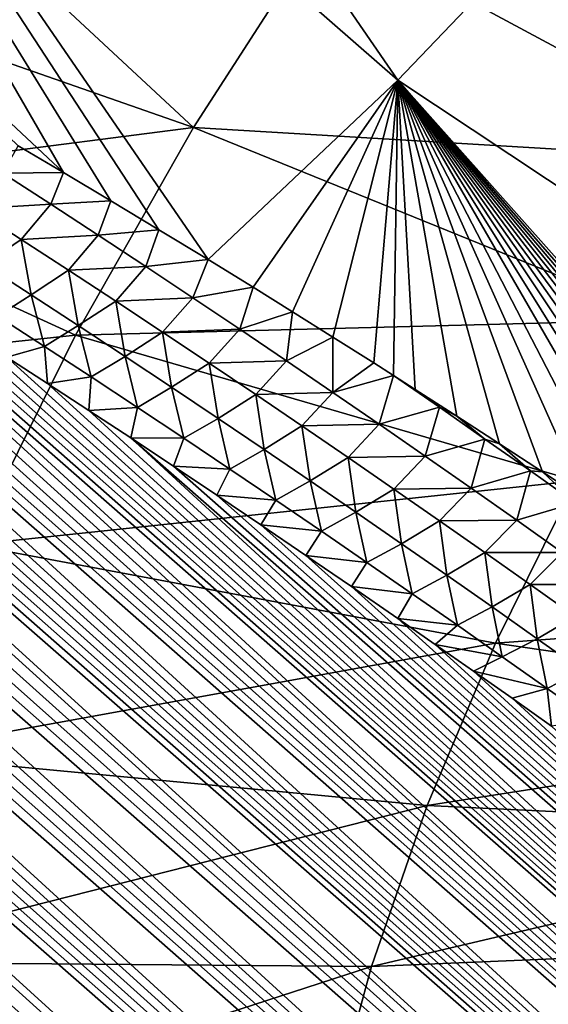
# Model space of a CAD drawing. Header units: metres. Extents: x -82 to 82, y -464 to 32.
# Tile 327 of 409: x 54.08 to 57.38, y -45.39 to -39.23. Entities that reach past the tile are written whole.
import ezdxf

# ---------------------------------------------------------------- set-up
doc = ezdxf.new("R2010")
doc.units = ezdxf.units.M
doc.layers.add('solid_K244121000C07', color=7, linetype='CONTINUOUS')

msp = doc.modelspace()

# ---------------------------------------------------------------- linework, layer by layer
at = {"layer": 'solid_K244121000C07'}
for points in [[(77.496902, -39.839958, 52.919708), (55.563202, -21.699606, 34.436825), (55.77335, -21.616468, 34.591949)], [(77.769875, -39.218842, 53.081612), (77.496902, -39.839958, 52.919708), (55.77335, -21.616468, 34.591949)], [(77.496902, -39.839958, 52.919708), (55.375858, -21.789845, 34.297043), (55.563202, -21.699606, 34.436825)], [(77.496902, -39.839958, 52.919708), (55.208866, -21.885592, 34.170925), (55.375858, -21.789845, 34.297043)], [(77.225311, -40.44838, 52.723934), (55.060551, -21.986059, 34.057426), (55.208866, -21.885592, 34.170925)], [(77.496902, -39.839958, 52.919708), (77.225311, -40.44838, 52.723934), (55.208866, -21.885592, 34.170925)], [(77.225311, -40.44838, 52.723934), (54.929153, -22.090458, 33.955402), (55.060551, -21.986059, 34.057426)], [(77.225311, -40.44838, 52.723934), (54.812069, -22.198591, 33.862988), (54.929153, -22.090458, 33.955402)], [(77.225311, -40.44838, 52.723934), (54.707859, -22.31039, 33.779209), (54.812069, -22.198591, 33.862988)], [(76.955254, -41.043869, 52.494564), (54.615234, -22.425831, 33.703167), (54.707859, -22.31039, 33.779209)], [(77.225311, -40.44838, 52.723934), (76.955254, -41.043869, 52.494564), (54.707859, -22.31039, 33.779209)], [(76.955254, -41.043869, 52.494564), (54.532814, -22.545225, 33.633846), (54.615234, -22.425831, 33.703167)], [(76.955254, -41.043869, 52.494564), (54.459717, -22.669264, 33.57058), (54.532814, -22.545225, 33.633846)], [(76.955254, -41.043869, 52.494564), (54.395309, -22.798464, 33.512875), (54.459717, -22.669264, 33.57058)], [(76.955254, -41.043869, 52.494564), (54.338936, -22.933434, 33.460182), (54.395309, -22.798464, 33.512875)], [(76.68689, -41.626152, 52.23177), (54.290497, -23.075197, 33.412361), (54.338936, -22.933434, 33.460182)], [(76.955254, -41.043869, 52.494564), (76.68689, -41.626152, 52.23177), (54.338936, -22.933434, 33.460182)], [(76.68689, -41.626152, 52.23177), (54.249958, -23.224707, 33.369301), (54.290497, -23.075197, 33.412361)], [(76.68689, -41.626152, 52.23177), (54.217308, -23.383247, 33.330837), (54.249958, -23.224707, 33.369301)], [(76.68689, -41.626152, 52.23177), (54.193008, -23.552505, 33.297157), (54.217308, -23.383247, 33.330837)], [(76.420334, -42.194901, 51.935631), (54.177727, -23.733854, 33.268585), (54.193008, -23.552505, 33.297157)], [(76.68689, -41.626152, 52.23177), (76.420334, -42.194901, 51.935631), (54.193008, -23.552505, 33.297157)], [(76.420334, -42.194901, 51.935631), (54.172249, -23.928789, 33.245506), (54.177727, -23.733854, 33.268585)], [(76.420334, -42.194901, 51.935631), (54.178005, -24.140087, 33.228706), (54.172249, -23.928789, 33.245506)], [(76.420334, -42.194901, 51.935631), (54.19643, -24.369251, 33.219032), (54.178005, -24.140087, 33.228706)], [(76.155716, -42.749752, 51.606133), (54.228928, -24.617674, 33.217281), (54.19643, -24.369251, 33.219032)], [(76.420334, -42.194901, 51.935631), (76.155716, -42.749752, 51.606133), (54.19643, -24.369251, 33.219032)], [(76.155716, -42.749752, 51.606133), (54.277794, -24.887266, 33.224991), (54.228928, -24.617674, 33.217281)], [(76.155716, -42.749752, 51.606133), (54.344845, -25.179045, 33.243347), (54.277794, -24.887266, 33.224991)], [(75.893082, -43.290283, 51.243107), (54.431683, -25.493837, 33.27335), (54.344845, -25.179045, 33.243347)], [(76.155716, -42.749752, 51.606133), (75.893082, -43.290283, 51.243107), (54.344845, -25.179045, 33.243347)], [(75.893082, -43.290283, 51.243107), (54.540474, -25.832607, 33.316551), (54.431683, -25.493837, 33.27335)], [(75.893082, -43.290283, 51.243107), (54.603817, -26.011362, 33.343613), (54.540474, -25.832607, 33.316551)], [(75.893082, -43.290283, 51.243107), (54.673233, -26.196379, 33.374352), (54.603817, -26.011362, 33.343613)], [(75.63253, -43.815937, 50.846352), (54.748951, -26.387796, 33.408916), (54.673233, -26.196379, 33.374352)], [(75.893082, -43.290283, 51.243107), (75.63253, -43.815937, 50.846352), (54.673233, -26.196379, 33.374352)], [(75.63253, -43.815937, 50.846352), (54.831688, -26.586067, 33.447887), (54.748951, -26.387796, 33.408916)], [(75.63253, -43.815937, 50.846352), (54.921238, -26.791021, 33.491043), (54.831688, -26.586067, 33.447887)], [(75.63253, -43.815937, 50.846352), (55.017956, -27.002884, 33.538647), (54.921238, -26.791021, 33.491043)], [(75.63253, -43.815937, 50.846352), (55.122536, -27.222128, 33.591248), (55.017956, -27.002884, 33.538647)], [(75.63253, -43.815937, 50.846352), (55.234684, -27.448511, 33.648548), (55.122536, -27.222128, 33.591248)], [(75.374138, -44.326073, 50.415592), (55.354923, -27.682375, 33.71096), (55.234684, -27.448511, 33.648548)], [(75.63253, -43.815937, 50.846352), (75.374138, -44.326073, 50.415592), (55.234684, -27.448511, 33.648548)], [(75.374138, -44.326073, 50.415592), (55.483955, -27.924187, 33.779049), (55.354923, -27.682375, 33.71096)], [(75.374138, -44.326073, 50.415592), (55.621407, -28.173651, 33.852444), (55.483955, -27.924187, 33.779049)], [(75.374138, -44.326073, 50.415592), (55.76799, -28.431238, 33.931725), (55.621407, -28.173651, 33.852444)], [(75.374138, -44.326073, 50.415592), (55.924381, -28.697403, 34.017433), (55.76799, -28.431238, 33.931725)], [(75.117981, -44.819965, 49.950474), (56.090172, -28.971819, 34.109173), (55.924381, -28.697403, 34.017433)], [(75.374138, -44.326073, 50.415592), (75.117981, -44.819965, 49.950474), (55.924381, -28.697403, 34.017433)], [(75.117981, -44.819965, 49.950474), (56.266266, -29.255098, 34.207695), (56.090172, -28.971819, 34.109173)], [(75.117981, -44.819965, 49.950474), (56.45327, -29.547647, 34.313488), (56.266266, -29.255098, 34.207695)], [(75.117981, -44.819965, 49.950474), (56.583717, -29.747612, 34.387787), (56.45327, -29.547647, 34.313488)], [(75.117981, -44.819965, 49.950474), (56.719151, -29.951763, 34.465408), (56.583717, -29.747612, 34.387787)], [(74.864128, -45.296799, 49.450588), (56.85994, -30.160349, 34.546673), (56.719151, -29.951763, 34.465408)], [(75.117981, -44.819965, 49.950474), (74.864128, -45.296799, 49.450588), (56.719151, -29.951763, 34.465408)], [(74.864128, -45.296799, 49.450588), (57.006207, -30.373449, 34.631668), (56.85994, -30.160349, 34.546673)], [(74.864128, -45.296799, 49.450588), (57.157547, -30.590773, 34.720032), (57.006207, -30.373449, 34.631668)], [(74.864128, -45.296799, 49.450588), (57.314312, -30.812551, 34.812065), (57.157547, -30.590773, 34.720032)], [(74.864128, -45.296799, 49.450588), (57.476933, -31.039059, 34.90815), (57.314312, -30.812551, 34.812065)], [(56.440567, -39.605953, 36.248772), (51.544292, -35.32766, 33.731552), (52.680443, -34.142658, 33.576401)], [(57.57822, -38.415386, 36.097084), (56.440567, -39.605953, 36.248772), (52.680443, -34.142658, 33.576401)], [(54.349991, -40.184727, 36.110245), (50.363903, -36.448875, 33.993652), (51.544292, -35.32766, 33.731552)], [(54.646175, -40.361225, 36.23402), (54.349991, -40.184727, 36.110245), (51.544292, -35.32766, 33.731552)], [(54.947411, -40.542526, 36.362164), (54.646175, -40.361225, 36.23402), (51.544292, -35.32766, 33.731552)], [(55.254032, -40.729092, 36.495014), (54.947411, -40.542526, 36.362164), (51.544292, -35.32766, 33.731552)], [(56.440567, -39.605953, 36.248772), (55.254032, -40.729092, 36.495014), (51.544292, -35.32766, 33.731552)], [(54.349991, -40.184727, 36.110245), (54.066273, -40.017742, 35.993946), (50.363903, -36.448875, 33.993652)], [(63.850719, -55.649227, 53.401787), (42.280308, -36.561039, 34.383884), (42.455307, -36.533043, 34.337898)], [(63.850719, -55.649227, 53.401787), (42.455307, -36.533043, 34.337898), (42.645332, -36.512939, 34.296734)], [(63.850719, -55.649227, 53.401787), (42.645332, -36.512939, 34.296734), (42.852737, -36.501934, 34.261204)], [(64.366173, -55.363647, 53.034454), (42.852737, -36.501934, 34.261204), (43.079639, -36.501286, 34.232128)], [(64.366173, -55.363647, 53.034454), (63.850719, -55.649227, 53.401787), (42.852737, -36.501934, 34.261204)], [(64.366173, -55.363647, 53.034454), (43.079639, -36.501286, 34.232128), (43.327946, -36.512222, 34.210274)], [(64.366173, -55.363647, 53.034454), (43.327946, -36.512222, 34.210274), (43.600124, -36.53669, 34.197086)], [(64.86528, -55.084152, 52.635406), (43.600124, -36.53669, 34.197086), (43.897213, -36.576435, 34.193977)], [(64.86528, -55.084152, 52.635406), (64.366173, -55.363647, 53.034454), (43.600124, -36.53669, 34.197086)], [(63.31929, -55.940742, 53.737377), (41.96825, -36.638863, 34.489811), (42.118504, -36.596447, 34.434566)], [(63.850719, -55.649227, 53.401787), (42.118504, -36.596447, 34.434566), (42.280308, -36.561039, 34.383884)], [(63.850719, -55.649227, 53.401787), (63.31929, -55.940742, 53.737377), (42.118504, -36.596447, 34.434566)], [(64.86528, -55.084152, 52.635406), (43.897213, -36.576435, 34.193977), (44.220078, -36.632912, 34.202053)], [(63.31929, -55.940742, 53.737377), (41.827759, -36.687881, 34.549438), (41.96825, -36.638863, 34.489811)], [(64.86528, -55.084152, 52.635406), (44.220078, -36.632912, 34.202053), (44.569599, -36.707863, 34.22279)], [(63.31929, -55.940742, 53.737377), (41.69603, -36.743553, 34.613644), (41.827759, -36.687881, 34.549438)], [(64.86528, -55.084152, 52.635406), (44.569599, -36.707863, 34.22279), (44.754951, -36.752953, 34.238487)], [(63.31929, -55.940742, 53.737377), (41.572231, -36.805988, 34.68264), (41.69603, -36.743553, 34.613644)], [(65.347588, -54.81086, 52.204536), (44.754951, -36.752953, 34.238487), (44.94743, -36.803261, 34.257816)], [(65.347588, -54.81086, 52.204536), (64.86528, -55.084152, 52.635406), (44.754951, -36.752953, 34.238487)], [(62.772209, -56.238029, 54.041111), (41.455303, -36.875561, 34.75687), (41.572231, -36.805988, 34.68264)], [(63.31929, -55.940742, 53.737377), (62.772209, -56.238029, 54.041111), (41.572231, -36.805988, 34.68264)], [(65.347588, -54.81086, 52.204536), (44.94743, -36.803261, 34.257816), (45.147186, -36.858959, 34.280903)], [(62.772209, -56.238029, 54.041111), (41.344543, -36.952797, 34.836861), (41.455303, -36.875561, 34.75687)], [(65.347588, -54.81086, 52.204536), (45.147186, -36.858959, 34.280903), (45.354771, -36.920635, 34.308311)], [(62.772209, -56.238029, 54.041111), (41.239628, -37.038258, 34.923141), (41.344543, -36.952797, 34.836861)], [(65.347588, -54.81086, 52.204536), (45.354771, -36.920635, 34.308311), (45.569981, -36.988129, 34.339809)], [(65.347588, -54.81086, 52.204536), (45.569981, -36.988129, 34.339809), (45.793087, -37.061756, 34.375687)], [(62.772209, -56.238029, 54.041111), (41.140354, -37.132702, 35.016384), (41.239628, -37.038258, 34.923141)], [(65.347588, -54.81086, 52.204536), (45.793087, -37.061756, 34.375687), (46.024654, -37.142128, 34.416527)], [(62.772209, -56.238029, 54.041111), (41.046333, -37.237701, 35.118011), (41.140354, -37.132702, 35.016384)], [(65.812553, -54.543926, 51.741692), (46.024654, -37.142128, 34.416527), (46.264385, -37.229, 34.462032)], [(65.812553, -54.543926, 51.741692), (65.347588, -54.81086, 52.204536), (46.024654, -37.142128, 34.416527)], [(62.209717, -56.540936, 54.312782), (40.957706, -37.354443, 35.229008), (41.046333, -37.237701, 35.118011)], [(62.772209, -56.238029, 54.041111), (62.209717, -56.540936, 54.312782), (41.046333, -37.237701, 35.118011)], [(65.812553, -54.543926, 51.741692), (46.264385, -37.229, 34.462032), (46.512711, -37.322826, 34.512615)], [(65.812553, -54.543926, 51.741692), (46.512711, -37.322826, 34.512615), (46.770218, -37.42421, 34.568848)], [(62.209717, -56.540936, 54.312782), (40.874691, -37.484219, 35.350403), (40.957706, -37.354443, 35.229008)], [(65.812553, -54.543926, 51.741692), (46.770218, -37.42421, 34.568848), (47.036541, -37.532841, 34.630371)], [(62.209717, -56.540936, 54.312782), (40.798138, -37.629288, 35.484123), (40.874691, -37.484219, 35.350403)], [(65.812553, -54.543926, 51.741692), (47.036541, -37.532841, 34.630371), (47.312267, -37.64933, 34.697758)], [(62.209717, -56.540936, 54.312782), (40.728973, -37.791538, 35.631664), (40.798138, -37.629288, 35.484123)], [(66.259499, -54.283512, 51.24667), (47.312267, -37.64933, 34.697758), (47.59795, -37.774258, 34.771564)], [(66.259499, -54.283512, 51.24667), (65.812553, -54.543926, 51.741692), (47.312267, -37.64933, 34.697758)], [(61.631996, -56.849319, 54.552105), (40.66814, -37.972694, 35.794323), (40.728973, -37.791538, 35.631664)], [(62.209717, -56.540936, 54.312782), (61.631996, -56.849319, 54.552105), (40.728973, -37.791538, 35.631664)], [(66.259499, -54.283512, 51.24667), (47.59795, -37.774258, 34.771564), (47.8932, -37.90728, 34.851391)], [(52.885719, -37.782322, 84.356903), (52.684498, -39.03397, 83.823822), (55.163704, -39.90205, 82.24939)], [(52.885719, -37.782322, 84.356903), (55.163704, -39.90205, 82.24939), (55.986343, -38.624271, 82.522392)], [(66.259499, -54.283512, 51.24667), (47.8932, -37.90728, 34.851391), (48.198757, -38.049175, 34.938)], [(61.631996, -56.849319, 54.552105), (40.617599, -38.174721, 35.973637), (40.66814, -37.972694, 35.794323)], [(66.259499, -54.283512, 51.24667), (48.198757, -38.049175, 34.938), (48.515121, -38.20047, 35.031898)], [(61.631996, -56.849319, 54.552105), (40.579266, -38.398842, 36.170464), (40.617599, -38.174721, 35.973637)], [(66.259499, -54.283512, 51.24667), (48.515121, -38.20047, 35.031898), (48.731766, -38.306316, 35.098274)], [(66.687675, -54.029804, 50.719219), (48.731766, -38.306316, 35.098274), (48.953304, -38.416466, 35.167988)], [(66.687675, -54.029804, 50.719219), (66.259499, -54.283512, 51.24667), (48.731766, -38.306316, 35.098274)], [(61.039097, -57.163033, 54.758682), (40.554665, -38.646141, 36.385517), (40.579266, -38.398842, 36.170464)], [(61.631996, -56.849319, 54.552105), (61.039097, -57.163033, 54.758682), (40.579266, -38.398842, 36.170464)], [(66.687675, -54.029804, 50.719219), (48.953304, -38.416466, 35.167988), (49.180035, -38.531231, 35.241364)], [(61.814857, -43.17448, 39.038277), (56.440567, -39.605953, 36.248772), (57.57822, -38.415386, 36.097084)], [(66.687675, -54.029804, 50.719219), (49.180035, -38.531231, 35.241364), (49.412056, -38.650719, 35.318493)], [(55.986343, -38.624271, 82.522392), (55.163704, -39.90205, 82.24939), (58.763252, -40.116383, 80.155289)], [(55.986343, -38.624271, 82.522392), (58.763252, -40.116383, 80.155289), (59.460587, -39.152065, 80.277626)], [(61.039097, -57.163033, 54.758682), (40.545719, -38.917946, 36.619766), (40.554665, -38.646141, 36.385517)], [(66.687675, -54.029804, 50.719219), (49.412056, -38.650719, 35.318493), (49.649014, -38.774586, 35.399006)], [(66.687675, -54.029804, 50.719219), (49.649014, -38.774586, 35.399006), (49.891193, -38.903137, 35.483215)], [(61.039097, -57.163033, 54.758682), (40.547874, -39.06361, 36.744553), (40.545719, -38.917946, 36.619766)], [(66.687675, -54.029804, 50.719219), (49.891193, -38.903137, 35.483215), (50.138947, -39.036739, 35.571499)], [(61.039097, -57.163033, 54.758682), (40.554585, -39.215878, 36.874485), (40.547874, -39.06361, 36.744553)], [(66.687675, -54.029804, 50.719219), (50.138947, -39.036739, 35.571499), (50.392551, -39.175694, 35.664177)], [(52.684498, -39.03397, 83.823822), (52.372326, -40.261467, 83.303665), (55.163704, -39.90205, 82.24939)], [(66.687675, -54.029804, 50.719219), (50.392551, -39.175694, 35.664177), (50.6516, -39.319584, 35.760777)], [(60.431091, -57.481873, 54.931973), (40.566017, -39.374905, 37.00967), (40.554585, -39.215878, 36.874485)], [(61.039097, -57.163033, 54.758682), (60.431091, -57.481873, 54.931973), (40.554585, -39.215878, 36.874485)], [(67.09623, -53.782982, 50.159031), (50.6516, -39.319584, 35.760777), (50.916245, -39.468582, 35.861485)], [(67.09623, -53.782982, 50.159031), (66.687675, -54.029804, 50.719219), (50.6516, -39.319584, 35.760777)], [(60.431091, -57.481873, 54.931973), (40.582859, -39.541218, 37.150597), (40.566017, -39.374905, 37.00967)], [(67.09623, -53.782982, 50.159031), (50.916245, -39.468582, 35.861485), (51.186859, -39.6231, 35.966743)], [(60.431091, -57.481873, 54.931973), (40.604885, -39.714657, 37.29705), (40.582859, -39.541218, 37.150597)], [(55.535797, -40.902454, 36.619293), (55.254032, -40.729092, 36.495014), (56.440567, -39.605953, 36.248772)], [(55.783356, -41.056366, 36.730263), (55.535797, -40.902454, 36.619293), (56.440567, -39.605953, 36.248772)], [(56.03476, -41.214252, 36.844681), (55.783356, -41.056366, 36.730263), (56.440567, -39.605953, 36.248772)], [(56.289967, -41.376049, 36.962563), (56.03476, -41.214252, 36.844681), (56.440567, -39.605953, 36.248772)], [(56.41346, -41.454746, 37.020164), (56.289967, -41.376049, 36.962563), (56.440567, -39.605953, 36.248772)], [(56.548515, -41.541126, 37.083588), (56.41346, -41.454746, 37.020164), (56.440567, -39.605953, 36.248772)], [(56.810562, -41.709686, 37.20792), (56.548515, -41.541126, 37.083588), (56.440567, -39.605953, 36.248772)], [(57.076298, -41.882, 37.33577), (56.810562, -41.709686, 37.20792), (56.440567, -39.605953, 36.248772)], [(57.345913, -42.058323, 37.467339), (57.076298, -41.882, 37.33577), (56.440567, -39.605953, 36.248772)], [(57.619602, -42.238914, 37.602837), (57.345913, -42.058323, 37.467339), (56.440567, -39.605953, 36.248772)], [(57.897556, -42.424034, 37.742481), (57.619602, -42.238914, 37.602837), (56.440567, -39.605953, 36.248772)], [(58.179764, -42.613682, 37.886341), (57.897556, -42.424034, 37.742481), (56.440567, -39.605953, 36.248772)], [(58.41769, -42.774544, 38.00909), (58.179764, -42.613682, 37.886341), (56.440567, -39.605953, 36.248772)], [(58.658211, -42.93808, 38.134556), (58.41769, -42.774544, 38.00909), (56.440567, -39.605953, 36.248772)], [(58.901485, -43.104492, 38.262897), (58.658211, -42.93808, 38.134556), (56.440567, -39.605953, 36.248772)], [(59.147678, -43.273991, 38.394283), (58.901485, -43.104492, 38.262897), (56.440567, -39.605953, 36.248772)], [(59.396946, -43.446766, 38.528881), (59.147678, -43.273991, 38.394283), (56.440567, -39.605953, 36.248772)], [(59.649452, -43.62302, 38.666866), (59.396946, -43.446766, 38.528881), (56.440567, -39.605953, 36.248772)], [(59.892483, -43.793873, 38.80125), (59.649452, -43.62302, 38.666866), (56.440567, -39.605953, 36.248772)], [(60.138706, -43.968208, 38.938999), (59.892483, -43.793873, 38.80125), (56.440567, -39.605953, 36.248772)], [(60.388023, -44.145767, 39.080021), (60.138706, -43.968208, 38.938999), (56.440567, -39.605953, 36.248772)], [(60.640263, -44.326286, 39.224186), (60.388023, -44.145767, 39.080021), (56.440567, -39.605953, 36.248772)], [(61.814857, -43.17448, 39.038277), (60.640263, -44.326286, 39.224186), (56.440567, -39.605953, 36.248772)], [(67.09623, -53.782982, 50.159031), (51.186859, -39.6231, 35.966743), (51.463837, -39.783562, 36.077007)], [(60.431091, -57.481873, 54.931973), (40.632435, -39.8955, 37.449268), (40.604885, -39.714657, 37.29705)], [(67.09623, -53.782982, 50.159031), (51.463837, -39.783562, 36.077007), (51.746971, -39.949749, 36.19202)], [(60.431091, -57.481873, 54.931973), (40.666206, -40.084286, 37.607754), (40.632435, -39.8955, 37.449268)], [(52.372326, -40.261467, 83.303665), (54.425465, -41.202106, 81.863594), (55.163704, -39.90205, 82.24939)], [(55.163704, -39.90205, 82.24939), (54.425465, -41.202106, 81.863594), (58.125874, -41.106407, 79.943756)], [(55.163704, -39.90205, 82.24939), (58.125874, -41.106407, 79.943756), (58.763252, -40.116383, 80.155289)], [(67.09623, -53.782982, 50.159031), (51.746971, -39.949749, 36.19202), (52.036091, -40.121494, 36.311596)], [(53.970802, -40.188736, 36.069199), (54.066273, -40.017742, 35.993946), (54.349991, -40.184727, 36.110245)], [(60.431091, -57.481873, 54.931973), (40.705879, -40.280777, 37.772213), (40.666206, -40.084286, 37.607754)], [(67.09623, -53.782982, 50.159031), (52.036091, -40.121494, 36.311596), (52.331631, -40.299278, 36.436272)], [(53.789047, -40.411007, 36.207634), (53.970802, -40.188736, 36.069199), (54.270161, -40.382244, 36.201088)], [(54.270161, -40.382244, 36.201088), (53.970802, -40.188736, 36.069199), (54.349991, -40.184727, 36.110245)], [(54.270161, -40.382244, 36.201088), (54.349991, -40.184727, 36.110245), (54.646175, -40.361225, 36.23402)], [(59.808079, -57.805595, 55.07132), (40.751965, -40.48539, 37.943024), (40.705879, -40.280777, 37.772213)], [(60.431091, -57.481873, 54.931973), (59.808079, -57.805595, 55.07132), (40.705879, -40.280777, 37.772213)], [(52.372326, -40.261467, 83.303665), (51.948013, -41.464832, 82.79702), (54.425465, -41.202106, 81.863594)], [(67.09623, -53.782982, 50.159031), (52.331631, -40.299278, 36.436272), (52.557755, -40.436874, 36.533447)], [(54.086517, -40.602558, 36.340137), (53.789047, -40.411007, 36.207634), (54.270161, -40.382244, 36.201088)], [(53.853394, -40.759853, 36.496864), (53.789047, -40.411007, 36.207634), (54.086517, -40.602558, 36.340137)], [(54.086517, -40.602558, 36.340137), (54.270161, -40.382244, 36.201088), (54.567966, -40.576664, 36.334702)], [(54.567966, -40.576664, 36.334702), (54.270161, -40.382244, 36.201088), (54.646175, -40.361225, 36.23402)], [(54.567966, -40.576664, 36.334702), (54.646175, -40.361225, 36.23402), (54.947411, -40.542526, 36.362164)], [(67.484215, -53.543186, 49.565655), (52.557755, -40.436874, 36.533447), (52.787895, -40.57832, 36.633995)], [(67.484215, -53.543186, 49.565655), (67.09623, -53.782982, 50.159031), (52.557755, -40.436874, 36.533447)], [(59.808079, -57.805595, 55.07132), (40.805164, -40.698666, 38.120697), (40.751965, -40.48539, 37.943024)], [(54.864269, -40.771942, 36.469997), (54.567966, -40.576664, 36.334702), (54.947411, -40.542526, 36.362164)], [(54.864269, -40.771942, 36.469997), (54.947411, -40.542526, 36.362164), (55.254032, -40.729092, 36.495014)], [(67.484215, -53.543186, 49.565655), (52.787895, -40.57832, 36.633995), (53.021736, -40.723259, 36.737511)], [(54.148746, -40.95063, 36.631622), (53.853394, -40.759853, 36.496864), (54.086517, -40.602558, 36.340137)], [(54.382504, -40.795055, 36.474342), (54.086517, -40.602558, 36.340137), (54.567966, -40.576664, 36.334702)], [(54.148746, -40.95063, 36.631622), (54.086517, -40.602558, 36.340137), (54.382504, -40.795055, 36.474342)], [(54.382504, -40.795055, 36.474342), (54.567966, -40.576664, 36.334702), (54.864269, -40.771942, 36.469997)], [(59.808079, -57.805595, 55.07132), (40.865089, -40.920315, 38.30489), (40.805164, -40.698666, 38.120697)], [(67.484215, -53.543186, 49.565655), (53.021736, -40.723259, 36.737511), (53.259251, -40.871681, 36.843971)], [(55.159119, -40.968029, 36.60693), (54.864269, -40.771942, 36.469997), (55.254032, -40.729092, 36.495014)], [(55.159119, -40.968029, 36.60693), (55.254032, -40.729092, 36.495014), (55.535797, -40.902454, 36.619293)], [(53.938057, -41.082466, 36.832699), (53.853394, -40.759853, 36.496864), (54.148746, -40.95063, 36.631622)], [(54.677044, -40.988449, 36.610207), (54.382504, -40.795055, 36.474342), (54.864269, -40.771942, 36.469997)], [(54.677044, -40.988449, 36.610207), (54.864269, -40.771942, 36.469997), (55.159119, -40.968029, 36.60693)], [(54.442699, -41.142349, 36.768028), (54.148746, -40.95063, 36.631622), (54.382504, -40.795055, 36.474342)], [(54.442699, -41.142349, 36.768028), (54.382504, -40.795055, 36.474342), (54.677044, -40.988449, 36.610207)], [(67.484215, -53.543186, 49.565655), (53.259251, -40.871681, 36.843971), (53.500648, -41.023815, 36.953651)], [(55.452549, -41.164886, 36.745464), (55.159119, -40.968029, 36.60693), (55.535797, -40.902454, 36.619293)], [(55.452549, -41.164886, 36.745464), (55.535797, -40.902454, 36.619293), (55.783356, -41.056366, 36.730263)], [(59.808079, -57.805595, 55.07132), (40.932426, -41.150879, 38.496105), (40.865089, -40.920315, 38.30489)], [(54.231155, -41.272209, 36.969448), (53.938057, -41.082466, 36.832699), (54.148746, -40.95063, 36.631622)], [(54.231155, -41.272209, 36.969448), (54.148746, -40.95063, 36.631622), (54.442699, -41.142349, 36.768028)], [(54.970188, -41.182682, 36.747684), (54.677044, -40.988449, 36.610207), (55.159119, -40.968029, 36.60693)], [(54.970188, -41.182682, 36.747684), (55.159119, -40.968029, 36.60693), (55.452549, -41.164886, 36.745464)], [(67.484215, -53.543186, 49.565655), (53.500648, -41.023815, 36.953651), (53.746132, -41.179905, 37.066826)], [(54.735302, -41.334965, 36.906048), (54.442699, -41.142349, 36.768028), (54.677044, -40.988449, 36.610207)], [(54.735302, -41.334965, 36.906048), (54.677044, -40.988449, 36.610207), (54.970188, -41.182682, 36.747684)], [(54.231155, -41.272209, 36.969448), (53.995903, -41.340179, 37.183773), (53.938057, -41.082466, 36.832699)], [(55.744595, -41.362476, 36.885567), (55.452549, -41.164886, 36.745464), (55.783356, -41.056366, 36.730263)], [(55.744595, -41.362476, 36.885567), (55.783356, -41.056366, 36.730263), (56.03476, -41.214252, 36.844681)], [(59.808079, -57.805595, 55.07132), (41.007839, -41.390888, 38.694836), (40.932426, -41.150879, 38.496105)], [(54.522945, -41.462898, 37.107796), (54.231155, -41.272209, 36.969448), (54.442699, -41.142349, 36.768028)], [(54.425465, -41.202106, 81.863594), (57.553883, -42.113693, 79.644844), (58.125874, -41.106407, 79.943756)], [(54.522945, -41.462898, 37.107796), (54.442699, -41.142349, 36.768028), (54.735302, -41.334965, 36.906048)], [(51.948013, -41.464832, 82.79702), (53.77792, -42.513348, 81.368309), (54.425465, -41.202106, 81.863594)], [(67.484215, -53.543186, 49.565655), (53.746132, -41.179905, 37.066826), (53.995903, -41.340179, 37.183773)], [(54.425465, -41.202106, 81.863594), (53.77792, -42.513348, 81.368309), (57.553883, -42.113693, 79.644844)], [(55.026577, -41.528431, 37.045639), (54.735302, -41.334965, 36.906048), (54.970188, -41.182682, 36.747684)], [(55.261967, -41.377716, 36.886738), (54.970188, -41.182682, 36.747684), (55.452549, -41.164886, 36.745464)], [(55.026577, -41.528431, 37.045639), (54.970188, -41.182682, 36.747684), (55.261967, -41.377716, 36.886738)], [(55.261967, -41.377716, 36.886738), (55.452549, -41.164886, 36.745464), (55.744595, -41.362476, 36.885567)], [(56.035294, -41.56076, 37.02721), (55.744595, -41.362476, 36.885567), (56.03476, -41.214252, 36.844681)], [(56.035294, -41.56076, 37.02721), (56.03476, -41.214252, 36.844681), (56.289967, -41.376049, 36.962563)], [(54.231155, -41.272209, 36.969448), (54.250088, -41.504787, 37.304649), (53.995903, -41.340179, 37.183773)], [(54.522945, -41.462898, 37.107796), (54.250088, -41.504787, 37.304649), (54.231155, -41.272209, 36.969448)], [(67.484215, -53.543186, 49.565655), (53.995903, -41.340179, 37.183773), (54.250088, -41.504787, 37.304649)], [(54.813454, -41.654484, 37.247711), (54.522945, -41.462898, 37.107796), (54.735302, -41.334965, 36.906048)], [(54.813454, -41.654484, 37.247711), (54.735302, -41.334965, 36.906048), (55.026577, -41.528431, 37.045639)], [(59.170135, -58.133923, 55.175957), (41.090893, -41.640015, 38.900707), (41.007839, -41.390888, 38.694836)], [(59.808079, -57.805595, 55.07132), (59.170135, -58.133923, 55.175957), (41.007839, -41.390888, 38.694836)], [(55.316555, -41.72271, 37.186771), (55.026577, -41.528431, 37.045639), (55.261967, -41.377716, 36.886738)], [(55.552414, -41.573517, 37.027344), (55.261967, -41.377716, 36.886738), (55.744595, -41.362476, 36.885567)], [(55.316555, -41.72271, 37.186771), (55.261967, -41.377716, 36.886738), (55.552414, -41.573517, 37.027344)], [(55.552414, -41.573517, 37.027344), (55.744595, -41.362476, 36.885567), (56.035294, -41.56076, 37.02721)], [(56.035294, -41.56076, 37.02721), (56.289967, -41.376049, 36.962563), (56.41346, -41.454746, 37.020164)], [(54.522945, -41.462898, 37.107796), (54.50827, -41.673233, 37.428883), (54.250088, -41.504787, 37.304649)], [(54.813454, -41.654484, 37.247711), (54.50827, -41.673233, 37.428883), (54.522945, -41.462898, 37.107796)], [(56.324673, -41.759701, 37.170364), (56.035294, -41.56076, 37.02721), (56.41346, -41.454746, 37.020164)], [(56.324673, -41.759701, 37.170364), (56.41346, -41.454746, 37.020164), (56.700577, -41.653355, 37.162144)], [(56.700577, -41.653355, 37.162144), (56.41346, -41.454746, 37.020164), (56.548515, -41.541126, 37.083588)], [(67.484215, -53.543186, 49.565655), (54.250088, -41.504787, 37.304649), (54.50827, -41.673233, 37.428883)], [(55.102703, -41.846931, 37.389164), (54.813454, -41.654484, 37.247711), (55.026577, -41.528431, 37.045639)], [(55.102703, -41.846931, 37.389164), (55.026577, -41.528431, 37.045639), (55.316555, -41.72271, 37.186771)], [(55.605267, -41.917759, 37.329418), (55.316555, -41.72271, 37.186771), (55.552414, -41.573517, 37.027344)], [(55.841557, -41.770039, 37.169464), (55.552414, -41.573517, 37.027344), (56.035294, -41.56076, 37.02721)], [(55.605267, -41.917759, 37.329418), (55.552414, -41.573517, 37.027344), (55.841557, -41.770039, 37.169464)], [(55.841557, -41.770039, 37.169464), (56.035294, -41.56076, 37.02721), (56.324673, -41.759701, 37.170364)], [(56.700577, -41.653355, 37.162144), (56.548515, -41.541126, 37.083588), (56.810562, -41.709686, 37.20792)], [(59.170135, -58.133923, 55.175957), (41.182495, -41.898945, 39.114384), (41.090893, -41.640015, 38.900707)], [(54.813454, -41.654484, 37.247711), (54.77055, -41.845642, 37.556625), (54.50827, -41.673233, 37.428883)], [(55.102703, -41.846931, 37.389164), (54.77055, -41.845642, 37.556625), (54.813454, -41.654484, 37.247711)], [(56.612774, -41.959267, 37.314995), (56.324673, -41.759701, 37.170364), (56.700577, -41.653355, 37.162144)], [(56.612774, -41.959267, 37.314995), (56.700577, -41.653355, 37.162144), (56.985775, -41.852257, 37.305336)], [(56.985775, -41.852257, 37.305336), (56.700577, -41.653355, 37.162144), (56.810562, -41.709686, 37.20792)], [(67.484215, -53.543186, 49.565655), (54.50827, -41.673233, 37.428883), (54.77055, -41.845642, 37.556625)], [(56.985775, -41.852257, 37.305336), (56.810562, -41.709686, 37.20792), (57.076298, -41.882, 37.33577)], [(55.390724, -42.040195, 37.532116), (55.102703, -41.846931, 37.389164), (55.316555, -41.72271, 37.186771)], [(55.390724, -42.040195, 37.532116), (55.316555, -41.72271, 37.186771), (55.605267, -41.917759, 37.329418)], [(55.892738, -42.113537, 37.473545), (55.605267, -41.917759, 37.329418), (55.841557, -41.770039, 37.169464)], [(56.129429, -41.967251, 37.313072), (55.841557, -41.770039, 37.169464), (56.324673, -41.759701, 37.170364)], [(55.892738, -42.113537, 37.473545), (55.841557, -41.770039, 37.169464), (56.129429, -41.967251, 37.313072)], [(56.129429, -41.967251, 37.313072), (56.324673, -41.759701, 37.170364), (56.612774, -41.959267, 37.314995)], [(59.170135, -58.133923, 55.175957), (41.283245, -42.168156, 39.336304), (41.182495, -41.898945, 39.114384)], [(67.850525, -53.310581, 48.938652), (54.77055, -41.845642, 37.556625), (55.037163, -42.022301, 37.688217)], [(55.102703, -41.846931, 37.389164), (55.037163, -42.022301, 37.688217), (54.77055, -41.845642, 37.556625)], [(67.850525, -53.310581, 48.938652), (67.484215, -53.543186, 49.565655), (54.77055, -41.845642, 37.556625)], [(55.390724, -42.040195, 37.532116), (55.037163, -42.022301, 37.688217), (55.102703, -41.846931, 37.389164)], [(56.899624, -42.15942, 37.461071), (56.612774, -41.959267, 37.314995), (56.985775, -41.852257, 37.305336)], [(56.899624, -42.15942, 37.461071), (56.985775, -41.852257, 37.305336), (57.26973, -42.051697, 37.449947)], [(57.26973, -42.051697, 37.449947), (56.985775, -41.852257, 37.305336), (57.076298, -41.882, 37.33577)], [(57.26973, -42.051697, 37.449947), (57.076298, -41.882, 37.33577), (57.345913, -42.058323, 37.467339)], [(55.67754, -42.234238, 37.67654), (55.390724, -42.040195, 37.532116), (55.605267, -41.917759, 37.329418)], [(55.67754, -42.234238, 37.67654), (55.605267, -41.917759, 37.329418), (55.892738, -42.113537, 37.473545)], [(56.416065, -42.165115, 37.458138), (56.129429, -41.967251, 37.313072), (56.612774, -41.959267, 37.314995)], [(56.416065, -42.165115, 37.458138), (56.612774, -41.959267, 37.314995), (56.899624, -42.15942, 37.461071)], [(67.850525, -53.310581, 48.938652), (55.037163, -42.022301, 37.688217), (55.308338, -42.203484, 37.823994)], [(55.390724, -42.040195, 37.532116), (55.308338, -42.203484, 37.823994), (55.037163, -42.022301, 37.688217)], [(56.179001, -42.310013, 37.619118), (55.892738, -42.113537, 37.473545), (56.129429, -41.967251, 37.313072)], [(56.179001, -42.310013, 37.619118), (56.129429, -41.967251, 37.313072), (56.416065, -42.165115, 37.458138)], [(55.67754, -42.234238, 37.67654), (55.308338, -42.203484, 37.823994), (55.390724, -42.040195, 37.532116)], [(57.185249, -42.360134, 37.608578), (56.899624, -42.15942, 37.461071), (57.26973, -42.051697, 37.449947)], [(57.185249, -42.360134, 37.608578), (57.26973, -42.051697, 37.449947), (57.552471, -42.251644, 37.595959)], [(57.552471, -42.251644, 37.595959), (57.26973, -42.051697, 37.449947), (57.345913, -42.058323, 37.467339)], [(57.552471, -42.251644, 37.595959), (57.345913, -42.058323, 37.467339), (57.619602, -42.238914, 37.602837)], [(53.77792, -42.513348, 81.368309), (57.052162, -43.129646, 79.261101), (57.553883, -42.113693, 79.644844)], [(55.963173, -42.429016, 37.822407), (55.67754, -42.234238, 37.67654), (55.892738, -42.113537, 37.473545)], [(55.963173, -42.429016, 37.822407), (55.892738, -42.113537, 37.473545), (56.179001, -42.310013, 37.619118)], [(57.553883, -42.113693, 79.644844), (57.052162, -43.129646, 79.261101), (60.545116, -42.873524, 77.192093)], [(59.170135, -58.133923, 55.175957), (41.355198, -42.353115, 39.488579), (41.283245, -42.168156, 39.336304)], [(67.850525, -53.310581, 48.938652), (55.308338, -42.203484, 37.823994), (55.584312, -42.389477, 37.964302)], [(55.67754, -42.234238, 37.67654), (55.584312, -42.389477, 37.964302), (55.308338, -42.203484, 37.823994)], [(56.464077, -42.507141, 37.766113), (56.179001, -42.310013, 37.619118), (56.416065, -42.165115, 37.458138)], [(56.701488, -42.363594, 37.60463), (56.416065, -42.165115, 37.458138), (56.899624, -42.15942, 37.461071)], [(56.464077, -42.507141, 37.766113), (56.416065, -42.165115, 37.458138), (56.701488, -42.363594, 37.60463)], [(56.701488, -42.363594, 37.60463), (56.899624, -42.15942, 37.461071), (57.185249, -42.360134, 37.608578)], [(55.963173, -42.429016, 37.822407), (55.584312, -42.389477, 37.964302), (55.67754, -42.234238, 37.67654)], [(57.469673, -42.561382, 37.757492), (57.185249, -42.360134, 37.608578), (57.552471, -42.251644, 37.595959)], [(56.247654, -42.624493, 37.969681), (55.963173, -42.429016, 37.822407), (56.179001, -42.310013, 37.619118)], [(56.247654, -42.624493, 37.969681), (56.179001, -42.310013, 37.619118), (56.464077, -42.507141, 37.766113)], [(59.170135, -58.133923, 55.175957), (41.431351, -42.542736, 39.644592), (41.355198, -42.353115, 39.488579)], [(67.850525, -53.310581, 48.938652), (55.584312, -42.389477, 37.964302), (55.865108, -42.580288, 38.109161)], [(55.963173, -42.429016, 37.822407), (55.865108, -42.580288, 38.109161), (55.584312, -42.389477, 37.964302)], [(56.74799, -42.704899, 37.914509), (56.464077, -42.507141, 37.766113), (56.701488, -42.363594, 37.60463)], [(56.985722, -42.562664, 37.752525), (56.701488, -42.363594, 37.60463), (57.185249, -42.360134, 37.608578)], [(56.74799, -42.704899, 37.914509), (56.701488, -42.363594, 37.60463), (56.985722, -42.562664, 37.752525)], [(56.985722, -42.562664, 37.752525), (57.185249, -42.360134, 37.608578), (57.469673, -42.561382, 37.757492)], [(56.247654, -42.624493, 37.969681), (55.865108, -42.580288, 38.109161), (55.963173, -42.429016, 37.822407)], [(53.77792, -42.513348, 81.368309), (53.226593, -43.824593, 80.767761), (57.052162, -43.129646, 79.261101)], [(56.530998, -42.820633, 38.118347), (56.247654, -42.624493, 37.969681), (56.464077, -42.507141, 37.766113)], [(56.530998, -42.820633, 38.118347), (56.464077, -42.507141, 37.766113), (56.74799, -42.704899, 37.914509)], [(58.517349, -58.466537, 55.245022), (41.512077, -42.737301, 39.804619), (41.431351, -42.542736, 39.644592)], [(59.170135, -58.133923, 55.175957), (58.517349, -58.466537, 55.245022), (41.431351, -42.542736, 39.644592)], [(57.030762, -42.903255, 38.064281), (56.74799, -42.704899, 37.914509), (56.985722, -42.562664, 37.752525)], [(57.268787, -42.762291, 37.90181), (56.985722, -42.562664, 37.752525), (57.469673, -42.561382, 37.757492)], [(57.030762, -42.903255, 38.064281), (56.985722, -42.562664, 37.752525), (57.268787, -42.762291, 37.90181)], [(57.268787, -42.762291, 37.90181), (57.469673, -42.561382, 37.757492), (57.752918, -42.763142, 37.907791)], [(67.850525, -53.310581, 48.938652), (55.865108, -42.580288, 38.109161), (56.150288, -42.775379, 38.257904)], [(56.247654, -42.624493, 37.969681), (56.150288, -42.775379, 38.257904), (55.865108, -42.580288, 38.109161)], [(56.530998, -42.820633, 38.118347), (56.150288, -42.775379, 38.257904), (56.247654, -42.624493, 37.969681)], [(58.517349, -58.466537, 55.245022), (41.597504, -42.936897, 39.968742), (41.512077, -42.737301, 39.804619)], [(56.813225, -43.017414, 38.268383), (56.530998, -42.820633, 38.118347), (56.74799, -42.704899, 37.914509)], [(56.813225, -43.017414, 38.268383), (56.74799, -42.704899, 37.914509), (57.030762, -42.903255, 38.064281)], [(57.312408, -43.10218, 38.215408), (57.030762, -42.903255, 38.064281), (57.268787, -42.762291, 37.90181)], [(57.550709, -42.962452, 38.05246), (57.268787, -42.762291, 37.90181), (57.752918, -42.763142, 37.907791)], [(57.312408, -43.10218, 38.215408), (57.268787, -42.762291, 37.90181), (57.550709, -42.962452, 38.05246)], [(67.850525, -53.310581, 48.938652), (56.150288, -42.775379, 38.257904), (56.440056, -42.975018, 38.410877)], [(56.530998, -42.820633, 38.118347), (56.440056, -42.975018, 38.410877), (56.150288, -42.775379, 38.257904)], [(56.813225, -43.017414, 38.268383), (56.440056, -42.975018, 38.410877), (56.530998, -42.820633, 38.118347)], [(57.052162, -43.129646, 79.261101), (60.192337, -43.587875, 76.922264), (60.545116, -42.873524, 77.192093)], [(58.517349, -58.466537, 55.245022), (41.687199, -43.141224, 40.136631), (41.597504, -42.936897, 39.968742)], [(57.094353, -43.214802, 38.419765), (56.813225, -43.017414, 38.268383), (57.030762, -42.903255, 38.064281)], [(57.094353, -43.214802, 38.419765), (57.030762, -42.903255, 38.064281), (57.312408, -43.10218, 38.215408)], [(67.850525, -53.310581, 48.938652), (56.440056, -42.975018, 38.410877), (56.675354, -43.138226, 38.536579)], [(56.813225, -43.017414, 38.268383), (56.675354, -43.138226, 38.536579), (56.440056, -42.975018, 38.410877)], [(57.592953, -43.301647, 38.36787), (57.312408, -43.10218, 38.215408), (57.550709, -42.962452, 38.05246)], [(57.094353, -43.214802, 38.419765), (56.675354, -43.138226, 38.536579), (56.813225, -43.017414, 38.268383)], [(53.226593, -43.824593, 80.767761), (56.624992, -44.145603, 78.795792), (57.052162, -43.129646, 79.261101)], [(57.052162, -43.129646, 79.261101), (56.624992, -44.145603, 78.795792), (60.192337, -43.587875, 76.922264)], [(57.374397, -43.412773, 38.572472), (57.094353, -43.214802, 38.419765), (57.312408, -43.10218, 38.215408)], [(57.374397, -43.412773, 38.572472), (57.312408, -43.10218, 38.215408), (57.592953, -43.301647, 38.36787)], [(58.517349, -58.466537, 55.245022), (41.78154, -43.350536, 40.308552), (41.687199, -43.141224, 40.136631)], [(67.850525, -53.310581, 48.938652), (56.675354, -43.138226, 38.536579), (56.913891, -43.304722, 38.665474)], [(57.094353, -43.214802, 38.419765), (56.913891, -43.304722, 38.665474), (56.675354, -43.138226, 38.536579)], [(57.374397, -43.412773, 38.572472), (56.913891, -43.304722, 38.665474), (57.094353, -43.214802, 38.419765)], [(67.850525, -53.310581, 48.938652), (56.913891, -43.304722, 38.665474), (57.1558, -43.474674, 38.797771)], [(57.374397, -43.412773, 38.572472), (57.1558, -43.474674, 38.797771), (56.913891, -43.304722, 38.665474)], [(57.653381, -43.61129, 38.726482), (57.374397, -43.412773, 38.572472), (57.592953, -43.301647, 38.36787)], [(58.517349, -58.466537, 55.245022), (41.880962, -43.565151, 40.484821), (41.78154, -43.350536, 40.308552)], [(57.374397, -43.412773, 38.572472), (57.401211, -43.648247, 38.933689), (57.1558, -43.474674, 38.797771)], [(57.653381, -43.61129, 38.726482), (57.401211, -43.648247, 38.933689), (57.374397, -43.412773, 38.572472)], [(67.850525, -53.310581, 48.938652), (57.1558, -43.474674, 38.797771), (57.401211, -43.648247, 38.933689)], [(58.517349, -58.466537, 55.245022), (41.985832, -43.785328, 40.665714), (41.880962, -43.565151, 40.484821)], [(56.624992, -44.145603, 78.795792), (59.891983, -44.302227, 76.595093), (60.192337, -43.587875, 76.922264)], [(58.517349, -58.466537, 55.245022), (42.095623, -44.010708, 40.85083), (41.985832, -43.785328, 40.665714)], [(53.226593, -43.824593, 80.767761), (52.776192, -45.124645, 80.067062), (56.624992, -44.145603, 78.795792)], [(58.517349, -58.466537, 55.245022), (42.210552, -44.241425, 41.040306), (42.095623, -44.010708, 40.85083)], [(52.776192, -45.124645, 80.067062), (56.27602, -45.152889, 78.252892), (56.624992, -44.145603, 78.795792)], [(56.624992, -44.145603, 78.795792), (56.27602, -45.152889, 78.252892), (59.891983, -44.302227, 76.595093)], [(57.849693, -58.803059, 55.277504), (42.331131, -44.477829, 41.234516), (42.210552, -44.241425, 41.040306)], [(58.517349, -58.466537, 55.245022), (57.849693, -58.803059, 55.277504), (42.210552, -44.241425, 41.040306)], [(56.27602, -45.152889, 78.252892), (59.646606, -45.010483, 76.213364), (59.891983, -44.302227, 76.595093)], [(57.849693, -58.803059, 55.277504), (42.457878, -44.720261, 41.433826), (42.331131, -44.477829, 41.234516)], [(57.849693, -58.803059, 55.277504), (42.590511, -44.968548, 41.638039), (42.457878, -44.720261, 41.433826)], [(57.849693, -58.803059, 55.277504), (42.728821, -45.222546, 41.846981), (42.590511, -44.968548, 41.638039)], [(56.008217, -46.142914, 77.637032), (59.458309, -45.706604, 75.780334), (59.646606, -45.010483, 76.213364)], [(56.27602, -45.152889, 78.252892), (56.008217, -46.142914, 77.637032), (59.646606, -45.010483, 76.213364)], [(52.776192, -45.124645, 80.067062), (52.430553, -46.402424, 79.272202), (56.27602, -45.152889, 78.252892)], [(52.430553, -46.402424, 79.272202), (56.008217, -46.142914, 77.637032), (56.27602, -45.152889, 78.252892)], [(57.849693, -58.803059, 55.277504), (42.873425, -45.482639, 42.061081), (42.728821, -45.222546, 41.846981)]]:
    msp.add_3dface(points, dxfattribs=at)

doc.saveas('drawing.dxf')
